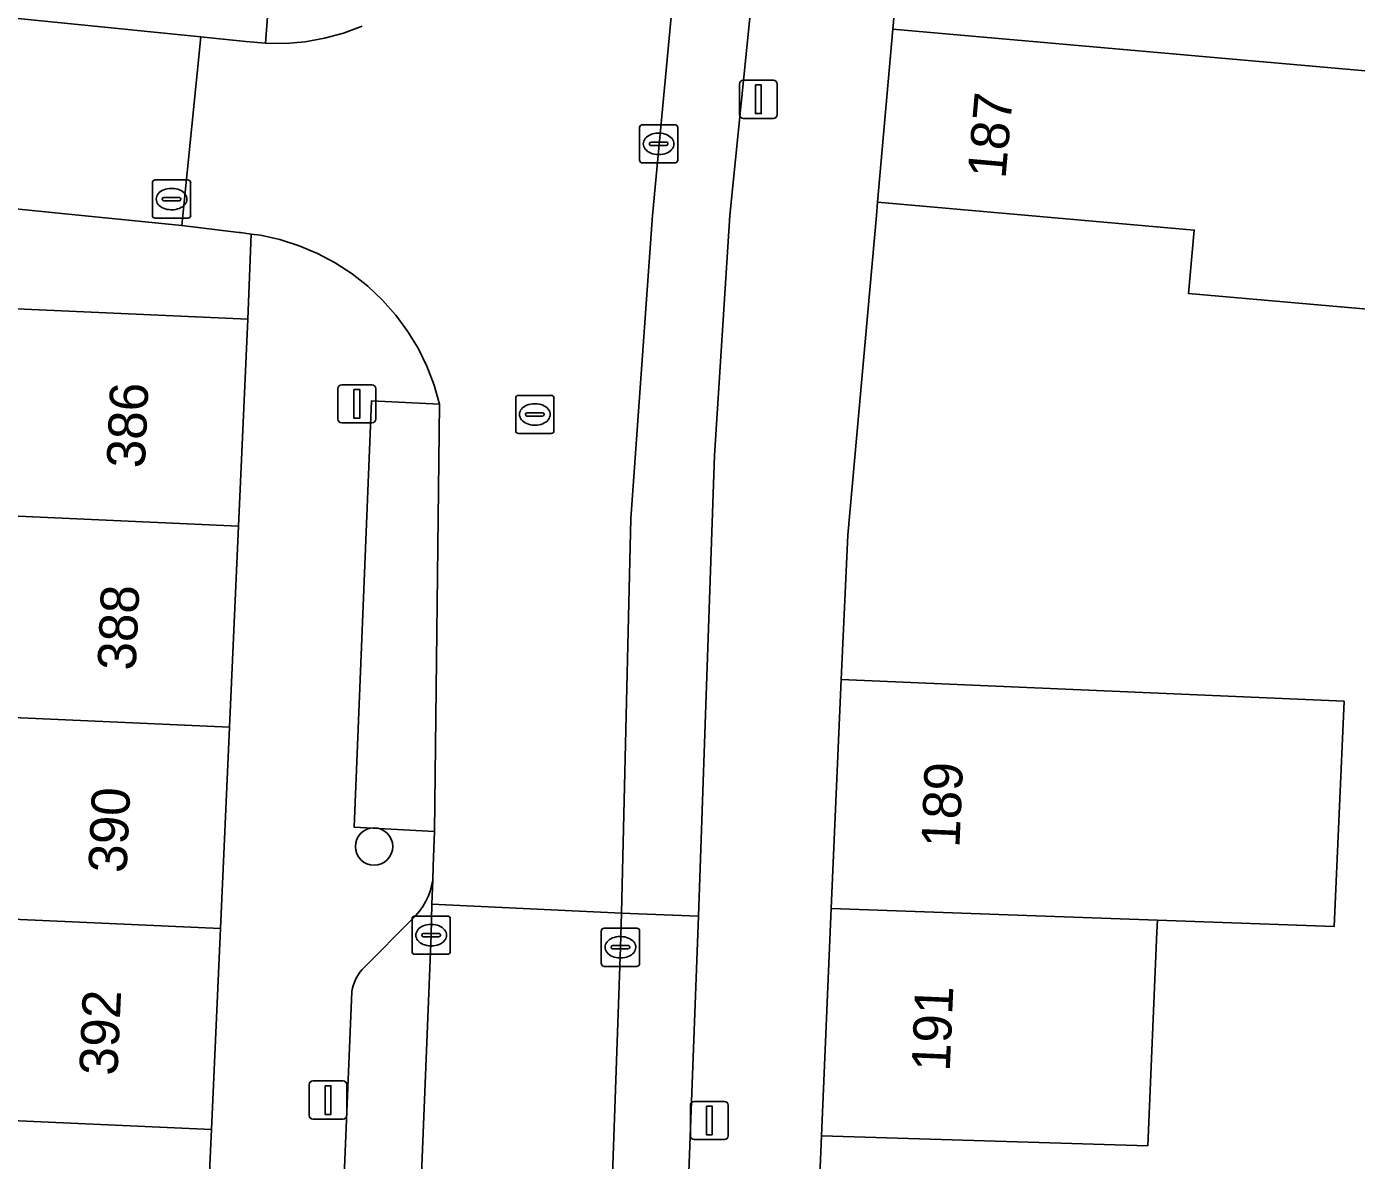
# Model space of a CAD drawing. Extents: x 161248 to 161848, y 384871 to 385383.
# Drawn here: x 161640.06 to 161674.85, y 384975.27 to 385004.94 of the extents above; entities that cross this region are included whole.
import ezdxf

# ---------------------------------------------------------------- set-up
doc = ezdxf.new("R2010")
doc.units = 0
for name, color, linetype in [('IMGEO_Boom', 7, 'Continuous'), ('IMGEO_Erf', 7, 'Continuous'), ('IMGEO_Kolk', 7, 'Continuous'), ('IMGEO_Lichtmast', 7, 'Continuous'), ('IMGEO_Pand', 7, 'Continuous'), ('IMGEO_Pand_nummerreeks', 7, 'Continuous'), ('IMGEO_Parkeervlak_open', 7, 'Continuous'), ('IMGEO_Rijbaan_lokaal_open', 7, 'Continuous'), ('IMGEO_Rioolput', 7, 'Continuous'), ('IMGEO_Voetpad_open', 7, 'Continuous')]:
    doc.layers.add(name, color=color, linetype=linetype)

msp = doc.modelspace()

# ---------------------------------------------------------------- linework, layer by layer
at = {"layer": 'IMGEO_Boom'}
msp.add_circle((161649.152, 384983.483), 0.489, dxfattribs=at)
at = {"layer": 'IMGEO_Erf'}
msp.add_lwpolyline([(161675.139, 384997.544), (161670.463, 384997.957), (161670.61, 384999.617), (161666.274, 385000), (161662.325, 385000.349), (161662.294, 385000), (161661.549, 384991.636), (161661.374, 384987.854), (161674.53, 384987.285), (161674.274, 384981.393), (161669.649, 384981.557), (161669.636, 384981.25), (161669.393, 384975.65), (161660.857, 384975.913), (161660.817, 384974.884)], dxfattribs=at)
at = {"layer": 'IMGEO_Kolk'}
for p, q in [((161656.172, 385002.374), (161657.024, 385002.374)), ((161656.097, 385001.448), (161656.097, 385002.3)), ((161656.585, 385002.154), (161656.61, 385002.154)), ((161657.098, 385002.3), (161657.098, 385001.448)), ((161656.356, 385001.868), (161656.356, 385001.88)), ((161656.794, 385001.831), (161656.396, 385001.831)), ((161656.399, 385001.917), (161656.797, 385001.917)), ((161656.84, 385001.88), (161656.84, 385001.868)), ((161657.024, 385001.374), (161656.172, 385001.374)), ((161656.608, 385001.594), (161656.583, 385001.594)), ((161650.146, 384980.737), (161650.146, 384981.589)), ((161650.221, 384981.663), (161651.073, 384981.663)), ((161650.634, 384981.443), (161650.659, 384981.443)), ((161651.147, 384981.589), (161651.147, 384980.737)), ((161650.405, 384981.157), (161650.405, 384981.169)), ((161650.843, 384981.12), (161650.445, 384981.12)), ((161650.448, 384981.206), (161650.846, 384981.206)), ((161650.889, 384981.169), (161650.889, 384981.157)), ((161655.098, 384980.42), (161655.098, 384981.272)), ((161655.173, 384981.346), (161656.025, 384981.346)), ((161655.586, 384981.126), (161655.611, 384981.126)), ((161656.099, 384981.272), (161656.099, 384980.42)), ((161650.657, 384980.883), (161650.632, 384980.883)), ((161655.357, 384980.84), (161655.357, 384980.852)), ((161655.795, 384980.803), (161655.397, 384980.803)), ((161655.4, 384980.889), (161655.798, 384980.889)), ((161655.841, 384980.852), (161655.841, 384980.84)), ((161651.073, 384980.663), (161650.221, 384980.663)), ((161655.609, 384980.566), (161655.584, 384980.566)), ((161656.025, 384980.346), (161655.173, 384980.346))]:
    msp.add_line(p, q, dxfattribs=at)
for points in [[(161656.172, 385002.374), (161657.024, 385002.374)], [(161656.097, 385001.448), (161656.097, 385002.3)], [(161657.098, 385002.3), (161657.098, 385001.448)], [(161657.024, 385001.374), (161656.172, 385001.374)], [(161650.146, 384980.737), (161650.146, 384981.589)], [(161650.221, 384981.663), (161651.073, 384981.663)], [(161651.147, 384981.589), (161651.147, 384980.737)], [(161655.098, 384980.42), (161655.098, 384981.272)], [(161655.173, 384981.346), (161656.025, 384981.346)], [(161656.099, 384981.272), (161656.099, 384980.42)], [(161651.073, 384980.663), (161650.221, 384980.663)], [(161656.025, 384980.346), (161655.173, 384980.346)]]:
    msp.add_lwpolyline(points, dxfattribs=at)
for centre, radius, start, end in [((161656.174, 385002.298), 0.0765, 91.552, 178.448), ((161656.174, 385002.298), 0.0765, 91.552, 178.448), ((161657.022, 385002.298), 0.0765, 1.552, 88.448), ((161657.022, 385002.298), 0.0765, 1.552, 88.448), ((161656.396, 385001.877), 0.0403, 85.8775, 175.7526), ((161656.393, 385001.867), 0.0366, 178.938, 274.7102), ((161656.797, 385001.874), 0.043, 264.8664, 352.4533), ((161656.801, 385001.879), 0.0386, 1.7309, 96.639), ((161656.174, 385001.45), 0.0765, 181.552, 268.448), ((161656.174, 385001.45), 0.0765, 181.552, 268.448), ((161657.022, 385001.45), 0.0765, 271.552, 358.448), ((161657.022, 385001.45), 0.0765, 271.552, 358.448), ((161650.223, 384981.587), 0.0765, 91.552, 178.448), ((161650.223, 384981.587), 0.0765, 91.552, 178.448), ((161651.071, 384981.587), 0.0765, 1.552, 88.448), ((161651.071, 384981.587), 0.0765, 1.552, 88.448), ((161650.445, 384981.166), 0.0403, 85.8775, 175.7526), ((161650.442, 384981.156), 0.0366, 178.938, 274.7102), ((161650.846, 384981.163), 0.043, 264.8664, 352.4533), ((161650.85, 384981.168), 0.0386, 1.7309, 96.639), ((161655.175, 384981.27), 0.0765, 91.552, 178.448), ((161655.175, 384981.27), 0.0765, 91.552, 178.448), ((161656.023, 384981.27), 0.0765, 1.552, 88.448), ((161656.023, 384981.27), 0.0765, 1.552, 88.448), ((161655.397, 384980.849), 0.0403, 85.8775, 175.7526), ((161655.394, 384980.839), 0.0366, 178.938, 274.7102), ((161655.798, 384980.846), 0.043, 264.8664, 352.4533), ((161655.802, 384980.851), 0.0386, 1.7309, 96.639), ((161650.223, 384980.739), 0.0765, 181.552, 268.448), ((161650.223, 384980.739), 0.0765, 181.552, 268.448), ((161651.071, 384980.739), 0.0765, 271.552, 358.448), ((161651.071, 384980.739), 0.0765, 271.552, 358.448), ((161655.175, 384980.422), 0.0765, 181.552, 268.448), ((161655.175, 384980.422), 0.0765, 181.552, 268.448), ((161656.023, 384980.422), 0.0765, 271.552, 358.448), ((161656.023, 384980.422), 0.0765, 271.552, 358.448)]:
    msp.add_arc(centre, radius, start, end, dxfattribs=at)
for centre, major_axis, ratio, start_param, end_param in [((161656.584, 385001.874), (-0.387, 0.002), 0.722429, 4.712389, 7.853982), ((161656.609, 385001.874), (-0.39, 0.002), 0.717154, 1.570796, 4.712389), ((161650.633, 384981.163), (-0.387, 0.002), 0.722429, 4.712389, 7.853982), ((161650.658, 384981.163), (-0.39, 0.002), 0.717154, 1.570796, 4.712389), ((161655.585, 384980.846), (-0.387, 0.002), 0.722429, 4.712389, 7.853982), ((161655.61, 384980.846), (-0.39, 0.002), 0.717154, 1.570796, 4.712389)]:
    msp.add_ellipse(centre, major_axis=major_axis, ratio=ratio, start_param=start_param, end_param=end_param, dxfattribs=at)
at = {"layer": 'IMGEO_Lichtmast'}
for p, q in [((161658.711, 385002.64), (161658.711, 385003.44)), ((161658.711, 385003.44), (161658.711, 385002.64)), ((161658.811, 385003.54), (161659.601, 385003.54)), ((161659.601, 385003.54), (161658.811, 385003.54)), ((161659.701, 385003.44), (161659.701, 385002.64)), ((161659.701, 385002.64), (161659.701, 385003.44)), ((161659.601, 385002.54), (161658.811, 385002.54)), ((161658.811, 385002.54), (161659.601, 385002.54)), ((161648.206, 384994.669), (161648.206, 384995.469)), ((161648.206, 384995.469), (161648.206, 384994.669)), ((161648.306, 384995.569), (161649.096, 384995.569)), ((161649.096, 384995.569), (161648.306, 384995.569)), ((161649.196, 384995.469), (161649.196, 384994.669)), ((161649.196, 384994.669), (161649.196, 384995.469)), ((161649.096, 384994.569), (161648.306, 384994.569)), ((161648.306, 384994.569), (161649.096, 384994.569)), ((161647.552, 384977.348), (161648.342, 384977.348)), ((161648.342, 384977.348), (161647.552, 384977.348)), ((161647.452, 384976.448), (161647.452, 384977.248)), ((161647.452, 384977.248), (161647.452, 384976.448)), ((161648.442, 384977.248), (161648.442, 384976.448)), ((161648.442, 384976.448), (161648.442, 384977.248)), ((161657.427, 384975.912), (161657.427, 384976.712)), ((161657.427, 384976.712), (161657.427, 384975.912)), ((161657.527, 384976.812), (161658.317, 384976.812)), ((161658.317, 384976.812), (161657.527, 384976.812)), ((161658.417, 384976.712), (161658.417, 384975.912)), ((161658.417, 384975.912), (161658.417, 384976.712)), ((161648.342, 384976.348), (161647.552, 384976.348)), ((161647.552, 384976.348), (161648.342, 384976.348)), ((161658.317, 384975.812), (161657.527, 384975.812)), ((161657.527, 384975.812), (161658.317, 384975.812))]:
    msp.add_line(p, q, dxfattribs=at)
for points in [[(161659.131, 385003.415), (161659.281, 385003.415), (161659.281, 385002.665), (161659.131, 385002.665), (161659.131, 385003.415)], [(161648.626, 384995.444), (161648.776, 384995.444), (161648.776, 384994.694), (161648.626, 384994.694), (161648.626, 384995.444)], [(161647.872, 384977.223), (161648.022, 384977.223), (161648.022, 384976.473), (161647.872, 384976.473), (161647.872, 384977.223)], [(161657.847, 384976.687), (161657.997, 384976.687), (161657.997, 384975.937), (161657.847, 384975.937), (161657.847, 384976.687)]]:
    msp.add_lwpolyline(points, dxfattribs=at)
for centre, start, end in [((161658.811, 385003.44), 90, 180), ((161658.811, 385003.44), 90, 180), ((161659.601, 385003.44), 0, 90), ((161659.601, 385003.44), 360, 90), ((161658.811, 385002.64), 180, 270), ((161658.811, 385002.64), 180, 270), ((161659.601, 385002.64), 270, 0), ((161659.601, 385002.64), 270, 0), ((161648.306, 384995.469), 90, 180), ((161648.306, 384995.469), 90, 180), ((161649.096, 384995.469), 0, 90), ((161649.096, 384995.469), 360, 90), ((161648.306, 384994.669), 180, 270), ((161648.306, 384994.669), 180, 270), ((161649.096, 384994.669), 270, 0), ((161649.096, 384994.669), 270, 0), ((161647.552, 384977.248), 90, 180), ((161647.552, 384977.248), 90, 180), ((161648.342, 384977.248), 0, 90), ((161648.342, 384977.248), 360, 90), ((161657.527, 384976.712), 90, 180), ((161657.527, 384976.712), 90, 180), ((161658.317, 384976.712), 0, 90), ((161658.317, 384976.712), 360, 90), ((161647.552, 384976.448), 180, 270), ((161647.552, 384976.448), 180, 270), ((161648.342, 384976.448), 270, 0), ((161648.342, 384976.448), 270, 0), ((161657.527, 384975.912), 180, 270), ((161657.527, 384975.912), 180, 270), ((161658.317, 384975.912), 270, 0), ((161658.317, 384975.912), 270, 0)]:
    msp.add_arc(centre, 0.1, start, end, dxfattribs=at)
at = {"layer": 'IMGEO_Pand'}
for points in [[(161662.725, 385004.875), (161675.876, 385003.712), (161676.071, 385005.916), (161671.449, 385006.324), (161671.636, 385008.437), (161663.106, 385009.192)], [(161677.685, 385003.029), (161675.876, 385003.712), (161662.725, 385004.875), (161662.325, 385000.349), (161666.274, 385000), (161670.61, 384999.617), (161670.463, 384997.957), (161675.139, 384997.544), (161675.189, 384998.114), (161677.235, 384997.933)], [(161645.849, 384997.285), (161632.383, 384997.891), (161632.14, 384992.477), (161645.605, 384991.87)], [(161645.605, 384991.87), (161632.14, 384992.477), (161631.903, 384987.211), (161645.369, 384986.605)], [(161674.53, 384987.285), (161661.374, 384987.854), (161661.115, 384981.861), (161669.649, 384981.557), (161674.274, 384981.393)], [(161645.369, 384986.605), (161631.903, 384987.211), (161631.839, 384987.214), (161631.726, 384984.711), (161636.13, 384984.513), (161636.006, 384981.751), (161645.132, 384981.34)], [(161669.636, 384981.25), (161669.649, 384981.557), (161661.115, 384981.861), (161660.857, 384975.913), (161669.393, 384975.65)], [(161645.132, 384981.34), (161636.006, 384981.751), (161635.867, 384978.667), (161632.59, 384978.815), (161628.482, 384979.001), (161628.348, 384976.035), (161632.457, 384975.85), (161632.492, 384976.634), (161644.895, 384976.076)], [(161644.895, 384976.076), (161632.492, 384976.634), (161632.457, 384975.85), (161632.376, 384974.072), (161635.644, 384973.925), (161635.522, 384971.222), (161644.658, 384970.811)]]:
    msp.add_lwpolyline(points, close=True, dxfattribs=at)
at = {"layer": 'IMGEO_Parkeervlak_open'}
for points in [[(161657.641, 384981.66), (161658.055, 384993.718), (161658.464, 385000), (161659.568, 385010.955), (161659.569, 385011.102), (161657.499, 385011.335), (161656.436, 385000), (161655.87, 384992.07), (161655.629, 384981.742)], [(161650.732, 384983.873), (161650.867, 384995.058), (161649.084, 384995.146), (161648.636, 384983.986)], [(161650.661, 384981.977), (161650.687, 384982.606), (161650.666, 384982.495), (161650.627, 384982.343), (161650.573, 384982.195), (161650.507, 384982.053), (161650.428, 384981.917), (161650.338, 384981.789), (161650.236, 384981.669), (161650.124, 384981.559), (161648.915, 384980.336), (161648.845, 384980.266), (161648.782, 384980.19), (161648.727, 384980.108), (161648.678, 384980.022), (161648.638, 384979.932), (161648.606, 384979.838), (161648.582, 384979.742), (161648.571, 384979.678), (161647.607, 384956.463), (161649.637, 384956.361), (161649.684, 384957.435), (161650.647, 384981.163)]]:
    msp.add_lwpolyline(points, close=True, dxfattribs=at)
msp.add_lwpolyline([(161656.916, 384962.49), (161657.641, 384981.66), (161655.629, 384981.742), (161655.599, 384980.846), (161654.886, 384960.483)], dxfattribs=at)
at = {"layer": 'IMGEO_Rijbaan_lokaal_open'}
for points in [[(161648.842, 385004.953), (161648.357, 385004.773), (161647.857, 385004.638), (161647.348, 385004.548), (161646.832, 385004.504), (161646.315, 385004.507), (161645.8, 385004.555), (161644.868, 385004.649), (161644.619, 385004.674), (161644.15, 385000), (161644.123, 384999.737), (161645.614, 384999.554), (161645.656, 384999.55), (161645.935, 384999.514), (161646.177, 384999.482), (161646.689, 384999.368), (161647.189, 384999.208), (161647.673, 384999.004), (161648.136, 384998.758), (161648.576, 384998.472), (161648.989, 384998.147), (161649.371, 384997.787), (161649.719, 384997.394), (161650.03, 384996.972), (161650.303, 384996.523), (161650.534, 384996.052), (161650.723, 384995.562), (161650.867, 384995.058), (161650.732, 384983.873), (161650.702, 384982.978), (161650.687, 384982.606), (161650.661, 384981.977), (161655.629, 384981.742), (161655.87, 384992.07), (161656.436, 385000), (161657.499, 385011.335)], [(161579.302, 385005.109), (161579.681, 385005.214), (161581.055, 385005.513), (161582.451, 385005.688), (161583.856, 385005.737), (161585.261, 385005.661), (161641.51, 385000), (161644.123, 384999.737), (161644.15, 385000), (161644.619, 385004.674), (161623.732, 385006.774), (161622.69, 385006.856), (161622.298, 385006.895), (161585.987, 385010.474)]]:
    msp.add_lwpolyline(points, dxfattribs=at)
msp.add_lwpolyline([(161650.661, 384981.977), (161650.647, 384981.163), (161649.684, 384957.435), (161649.637, 384956.361), (161654.717, 384956.106), (161654.75, 384956.74), (161654.886, 384960.483), (161655.599, 384980.846), (161655.629, 384981.742)], close=True, dxfattribs=at)
at = {"layer": 'IMGEO_Rioolput'}
for p, q in [((161643.428, 385000.929), (161644.28, 385000.929)), ((161643.353, 385000.003), (161643.353, 385000.855)), ((161643.841, 385000.709), (161643.866, 385000.709)), ((161644.354, 385000.855), (161644.354, 385000.003)), ((161643.612, 385000.423), (161643.612, 385000.435)), ((161644.05, 385000.386), (161643.652, 385000.386)), ((161643.655, 385000.472), (161644.053, 385000.472)), ((161644.096, 385000.435), (161644.096, 385000.423)), ((161644.28, 384999.929), (161643.428, 384999.929)), ((161643.864, 385000.149), (161643.839, 385000.149)), ((161652.858, 384994.366), (161652.858, 384995.218)), ((161652.933, 384995.292), (161653.785, 384995.292)), ((161653.346, 384995.072), (161653.371, 384995.072)), ((161653.859, 384995.218), (161653.859, 384994.366)), ((161653.117, 384994.786), (161653.117, 384994.798)), ((161653.555, 384994.749), (161653.157, 384994.749)), ((161653.16, 384994.835), (161653.558, 384994.835)), ((161653.601, 384994.798), (161653.601, 384994.786)), ((161653.369, 384994.512), (161653.344, 384994.512)), ((161653.785, 384994.292), (161652.933, 384994.292))]:
    msp.add_line(p, q, dxfattribs=at)
for points in [[(161643.428, 385000.929), (161644.28, 385000.929)], [(161643.353, 385000.003), (161643.353, 385000.855)], [(161644.354, 385000.855), (161644.354, 385000.003)], [(161644.28, 384999.929), (161643.428, 384999.929)], [(161652.858, 384994.366), (161652.858, 384995.218)], [(161652.933, 384995.292), (161653.785, 384995.292)], [(161653.859, 384995.218), (161653.859, 384994.366)], [(161653.785, 384994.292), (161652.933, 384994.292)]]:
    msp.add_lwpolyline(points, dxfattribs=at)
for centre, radius, start, end in [((161643.43, 385000.853), 0.0765, 91.552, 178.448), ((161643.43, 385000.853), 0.0765, 91.552, 178.448), ((161644.278, 385000.853), 0.0765, 1.552, 88.448), ((161644.278, 385000.853), 0.0765, 1.552, 88.448), ((161643.652, 385000.432), 0.0403, 85.8775, 175.7526), ((161643.649, 385000.422), 0.0366, 178.938, 274.7102), ((161644.053, 385000.429), 0.043, 264.8664, 352.4533), ((161644.057, 385000.434), 0.0386, 1.7309, 96.639), ((161643.43, 385000.005), 0.0765, 181.552, 268.448), ((161643.43, 385000.005), 0.0765, 181.552, 268.448), ((161644.278, 385000.005), 0.0765, 271.552, 358.448), ((161644.278, 385000.005), 0.0765, 271.552, 358.448), ((161652.935, 384995.216), 0.0765, 91.552, 178.448), ((161652.935, 384995.216), 0.0765, 91.552, 178.448), ((161653.783, 384995.216), 0.0765, 1.552, 88.448), ((161653.783, 384995.216), 0.0765, 1.552, 88.448), ((161653.157, 384994.795), 0.0403, 85.8775, 175.7526), ((161653.154, 384994.785), 0.0366, 178.938, 274.7102), ((161653.558, 384994.792), 0.043, 264.8664, 352.4533), ((161653.562, 384994.797), 0.0386, 1.7309, 96.639), ((161652.935, 384994.368), 0.0765, 181.552, 268.448), ((161652.935, 384994.368), 0.0765, 181.552, 268.448), ((161653.783, 384994.368), 0.0765, 271.552, 358.448), ((161653.783, 384994.368), 0.0765, 271.552, 358.448)]:
    msp.add_arc(centre, radius, start, end, dxfattribs=at)
for centre, major_axis, ratio, start_param, end_param in [((161643.84, 385000.429), (-0.387, 0.002), 0.722429, 4.712389, 7.853982), ((161643.865, 385000.429), (-0.39, 0.002), 0.717154, 1.570796, 4.712389), ((161653.345, 384994.792), (-0.387, 0.002), 0.722429, 4.712389, 7.853982), ((161653.37, 384994.792), (-0.39, 0.002), 0.717154, 1.570796, 4.712389)]:
    msp.add_ellipse(centre, major_axis=major_axis, ratio=ratio, start_param=start_param, end_param=end_param, dxfattribs=at)
at = {"layer": 'IMGEO_Voetpad_open'}
for points in [[(161659.568, 385010.955), (161658.464, 385000), (161658.055, 384993.718), (161657.641, 384981.66), (161656.916, 384962.49)], [(161622.298, 385006.895), (161622.69, 385006.856), (161623.732, 385006.774), (161644.619, 385004.674), (161644.868, 385004.649), (161645.8, 385004.555), (161646.315, 385004.507), (161646.592, 385008.214), (161641.654, 385008.729), (161641.611, 385008.315), (161639.983, 385008.485), (161640.028, 385008.917), (161633.285, 385009.62), (161633.274, 385009.512), (161627.275, 385010.105)], [(161659.665, 384948.098), (161659.768, 384950.519), (161659.999, 384955.938), (161660.223, 384961.21), (161660.48, 384966.952), (161660.817, 384974.884), (161660.857, 384975.913), (161661.115, 384981.861), (161661.374, 384987.854), (161661.549, 384991.636), (161662.294, 385000), (161662.325, 385000.349), (161662.725, 385004.875), (161663.106, 385009.192)], [(161646.592, 385008.214), (161646.315, 385004.507), (161646.832, 385004.504), (161647.348, 385004.548), (161647.857, 385004.638), (161648.357, 385004.773), (161648.842, 385004.953)], [(161632.383, 384997.891), (161645.849, 384997.285), (161645.935, 384999.514), (161645.656, 384999.55), (161645.614, 384999.554), (161644.123, 384999.737), (161641.51, 385000), (161585.261, 385005.661)], [(161647.607, 384956.463), (161648.571, 384979.678), (161648.582, 384979.742), (161648.606, 384979.838), (161648.638, 384979.932), (161648.678, 384980.022), (161648.727, 384980.108), (161648.782, 384980.19), (161648.845, 384980.266), (161648.915, 384980.336), (161650.124, 384981.559), (161650.236, 384981.669), (161650.338, 384981.789), (161650.428, 384981.917), (161650.507, 384982.053), (161650.573, 384982.195), (161650.627, 384982.343), (161650.666, 384982.495), (161650.687, 384982.606), (161650.702, 384982.978), (161650.732, 384983.873), (161648.636, 384983.986), (161649.084, 384995.146), (161650.867, 384995.058), (161650.723, 384995.562), (161650.534, 384996.052), (161650.303, 384996.523), (161650.03, 384996.972), (161649.719, 384997.394), (161649.371, 384997.787), (161648.989, 384998.147), (161648.576, 384998.472), (161648.136, 384998.758), (161647.673, 384999.004), (161647.189, 384999.208), (161646.689, 384999.368), (161646.177, 384999.482), (161645.935, 384999.514), (161645.849, 384997.285), (161645.605, 384991.87), (161645.369, 384986.605), (161645.132, 384981.34), (161644.895, 384976.076), (161644.658, 384970.811)]]:
    msp.add_lwpolyline(points, dxfattribs=at)

# ---------------------------------------------------------------- texts
at = {"layer": 'IMGEO_Pand_nummerreeks'}
for s, rotation, p in [('187', 84.9467, (161665.671, 385000.943)), ('386', 87.4219, (161643.152, 384993.373)), ('388', 87.4219, (161642.913, 384988.078)), ('189', 87.5193, (161664.466, 384983.44)), ('390', 87.4219, (161642.675, 384982.779)), ('191', 87.5193, (161664.213, 384977.584)), ('392', 87.4219, (161642.436, 384977.475))]:
    msp.add_text(s, height=1, rotation=rotation, dxfattribs=at).set_placement(p)

doc.saveas('drawing.dxf')
